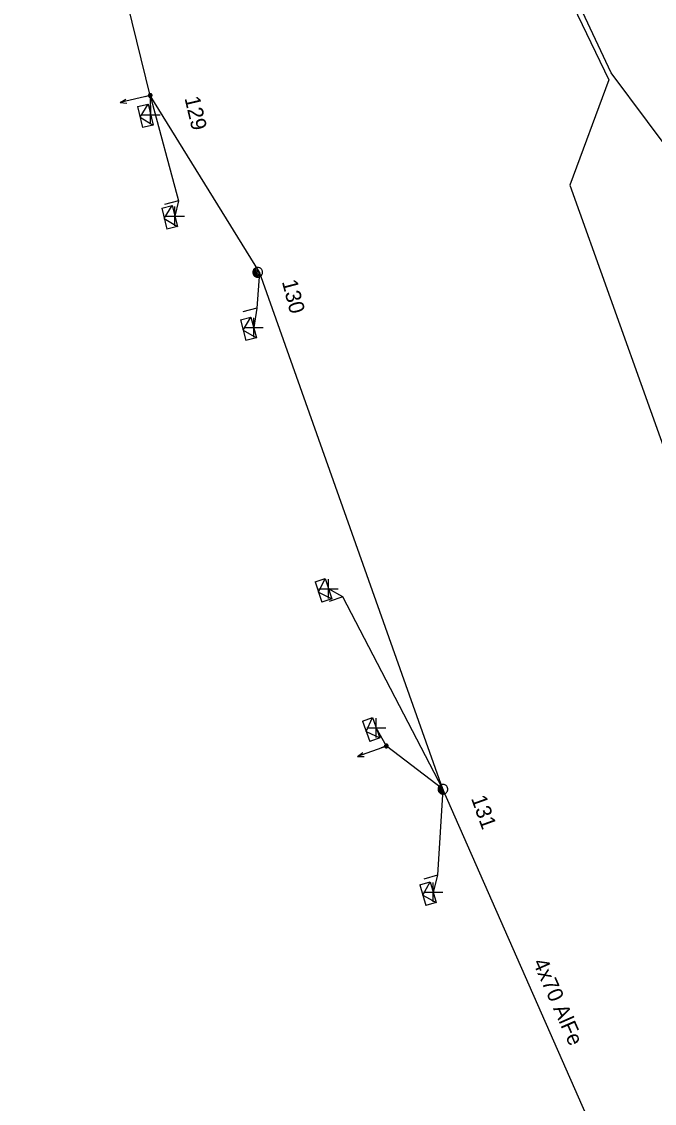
# Model space of a CAD drawing. Extents: x -544780 to -541582, y -1198995 to -1196551.
# Drawn here: x -542638.5 to -542597.4, y -1198687.9 to -1198617.5 of the extents above; entities that cross this region are included whole.
import ezdxf

# ---------------------------------------------------------------- set-up
doc = ezdxf.new("R2010")
doc.units = 0
for name, color, linetype in [('Vrstva 1', 7, 'Continuous'), ('Vrstva 13', 7, 'Continuous'), ('Vrstva 14', 7, 'Continuous'), ('Vrstva 2', 7, 'Continuous'), ('Vrstva 31', 7, 'Continuous'), ('Vrstva 34', 7, 'Continuous'), ('Vrstva 5', 7, 'Continuous'), ('Vrstva 54', 7, 'Continuous'), ('Vrstva 9', 7, 'Continuous')]:
    doc.layers.add(name, color=color, linetype=linetype)

# ---------------------------------------------------------------- blocks, each defined once
blk = doc.blocks.new('NN440')
at = {"layer": 'Vrstva 2'}
for points in [[(0.63, 0), (0.63, 0.06), (0.62, 0.13), (0.6, 0.19), (0.58, 0.25), (0.55, 0.31), (0.51, 0.37), (0.47, 0.42), (0.42, 0.46), (0.37, 0.51), (0.32, 0.54), (0.26, 0.57), (0.2, 0.59), (0.13, 0.61), (0.07, 0.62), (0, 0.63), (-0.06, 0.62), (-0.13, 0.61), (-0.19, 0.59), (-0.26, 0.57), (-0.31, 0.54), (-0.37, 0.51), (-0.42, 0.46), (-0.47, 0.42), (-0.51, 0.37), (-0.54, 0.31), (-0.57, 0.25), (-0.6, 0.19), (-0.62, 0.13), (-0.63, 0.06), (-0.63, 0), (-0.63, -0.07), (-0.62, -0.14), (-0.6, -0.2), (-0.57, -0.26), (-0.54, -0.32), (-0.51, -0.37), (-0.47, -0.43), (-0.42, -0.47), (-0.37, -0.51), (-0.31, -0.55), (-0.26, -0.58), (-0.19, -0.6), (-0.13, -0.62), (-0.06, -0.63), (0, -0.63), (0.07, -0.63), (0.13, -0.62), (0.2, -0.6), (0.26, -0.58), (0.32, -0.55), (0.37, -0.51), (0.42, -0.47), (0.47, -0.43), (0.51, -0.37), (0.55, -0.32), (0.58, -0.26), (0.6, -0.2), (0.62, -0.14), (0.63, -0.07), (0.63, 0)], [(-0.63, 0), (0.63, 0)], [(-0.6, -0.18), (0.57, -0.18)], [(-0.51, -0.32), (0.5, -0.32)], [(-0.37, -0.47), (0.35, -0.47)]]:
    blk.add_lwpolyline(points, dxfattribs=at)
blk = doc.blocks.new('NN560')
at = {"layer": 'Vrstva 2'}
for points in [[(1.999, -0.001), (1.59, 0.141)], [(0, -0.001), (1.999, -0.001)], [(1.999, -0.001), (1.59, -0.134)]]:
    blk.add_lwpolyline(points, dxfattribs=at)
blk = doc.blocks.new('NN800')
at = {"layer": 'Vrstva 1'}
for points in [[(-0.442, 0.442), (0.442, -0.442)], [(-0.442, -0.442), (0.442, 0.442)]]:
    blk.add_lwpolyline(points, dxfattribs=at)
blk = doc.blocks.new('NN630')
at = {"layer": 'Vrstva 9'}
for points in [[(-0.003, -0.7), (-0.703, 0)], [(-0.703, -0.7), (-0.703, 0), (0.697, 0), (0.697, -0.7)], [(-0.703, -0.7), (0.697, -0.7)], [(-0.003, -0.7), (0.697, 0)]]:
    blk.add_lwpolyline(points, dxfattribs=at)
blk = doc.blocks.new('NN500')
at = {"layer": 'Vrstva 2'}
for points in [[(0, -0.24), (0.02, -0.23), (0.05, -0.23), (0.07, -0.22), (0.09, -0.22), (0.12, -0.2), (0.14, -0.19), (0.16, -0.18), (0.17, -0.16), (0.19, -0.14), (0.2, -0.12), (0.21, -0.1), (0.22, -0.07), (0.23, -0.05), (0.23, -0.02), (0.23, 0), (0.23, 0.02), (0.23, 0.05), (0.22, 0.07), (0.21, 0.1), (0.2, 0.12), (0.19, 0.14), (0.17, 0.16), (0.16, 0.17), (0.14, 0.19), (0.12, 0.2), (0.09, 0.21), (0.07, 0.22), (0.05, 0.23), (0.02, 0.23), (0, 0.23), (-0.03, 0.23), (-0.05, 0.23), (-0.07, 0.22), (-0.1, 0.21), (-0.12, 0.2), (-0.14, 0.19), (-0.16, 0.17), (-0.18, 0.16), (-0.19, 0.14), (-0.2, 0.12), (-0.22, 0.1), (-0.22, 0.07), (-0.23, 0.05), (-0.23, 0.02), (-0.24, 0), (-0.23, -0.02), (-0.23, -0.05), (-0.22, -0.07), (-0.22, -0.1), (-0.2, -0.12), (-0.19, -0.14), (-0.18, -0.16), (-0.16, -0.18), (-0.14, -0.19), (-0.12, -0.2), (-0.1, -0.22), (-0.07, -0.22), (-0.05, -0.23), (-0.03, -0.23), (0, -0.24)], [(0, -0.24), (0.02, -0.23), (0.05, -0.23), (0.07, -0.22), (0.09, -0.22), (0.12, -0.2), (0.14, -0.19), (0.16, -0.18), (0.17, -0.16), (0.19, -0.14), (0.2, -0.12), (0.21, -0.1), (0.22, -0.07), (0.23, -0.05), (0.23, -0.02), (0.23, 0), (0.23, 0.02), (0.23, 0.05), (0.22, 0.07), (0.21, 0.1), (0.2, 0.12), (0.19, 0.14), (0.17, 0.16), (0.16, 0.17), (0.14, 0.19), (0.12, 0.2), (0.09, 0.21), (0.07, 0.22), (0.05, 0.23), (0.02, 0.23), (0, 0.23), (-0.03, 0.23), (-0.05, 0.23), (-0.07, 0.22), (-0.1, 0.21), (-0.12, 0.2), (-0.14, 0.19), (-0.16, 0.17), (-0.18, 0.16), (-0.19, 0.14), (-0.2, 0.12), (-0.22, 0.1), (-0.22, 0.07), (-0.23, 0.05), (-0.23, 0.02), (-0.24, 0), (-0.23, -0.02), (-0.23, -0.05), (-0.22, -0.07), (-0.22, -0.1), (-0.2, -0.12), (-0.19, -0.14), (-0.18, -0.16), (-0.16, -0.18), (-0.14, -0.19), (-0.12, -0.2), (-0.1, -0.22), (-0.07, -0.22), (-0.05, -0.23), (-0.03, -0.23), (0, -0.24)], [(0, -0.21), (0.02, -0.2), (0.04, -0.2), (0.06, -0.2), (0.08, -0.19), (0.1, -0.18), (0.12, -0.17), (0.14, -0.15), (0.15, -0.14), (0.16, -0.12), (0.18, -0.1), (0.19, -0.08), (0.19, -0.06), (0.2, -0.04), (0.2, -0.02), (0.2, 0), (0.2, 0.02), (0.2, 0.04), (0.19, 0.06), (0.19, 0.08), (0.18, 0.1), (0.16, 0.12), (0.15, 0.14), (0.14, 0.15), (0.12, 0.17), (0.1, 0.18), (0.08, 0.19), (0.06, 0.19), (0.04, 0.2), (0.02, 0.2), (0, 0.2), (-0.02, 0.2), (-0.04, 0.2), (-0.06, 0.19), (-0.08, 0.19), (-0.1, 0.18), (-0.12, 0.17), (-0.14, 0.15), (-0.15, 0.14), (-0.17, 0.12), (-0.18, 0.1), (-0.19, 0.08), (-0.2, 0.06), (-0.2, 0.04), (-0.21, 0.02), (-0.21, 0), (-0.21, -0.02), (-0.2, -0.04), (-0.2, -0.06), (-0.19, -0.08), (-0.18, -0.1), (-0.17, -0.12), (-0.15, -0.14), (-0.14, -0.15), (-0.12, -0.17), (-0.1, -0.18), (-0.08, -0.19), (-0.06, -0.2), (-0.04, -0.2), (-0.02, -0.2), (0, -0.21)], [(0, -0.18), (0.02, -0.18), (0.04, -0.17), (0.05, -0.17), (0.07, -0.16), (0.09, -0.15), (0.1, -0.14), (0.12, -0.13), (0.13, -0.12), (0.14, -0.1), (0.15, -0.09), (0.16, -0.07), (0.17, -0.05), (0.17, -0.04), (0.17, -0.02), (0.17, 0), (0.17, 0.02), (0.17, 0.04), (0.17, 0.05), (0.16, 0.07), (0.15, 0.09), (0.14, 0.1), (0.13, 0.12), (0.12, 0.13), (0.1, 0.14), (0.09, 0.15), (0.07, 0.16), (0.05, 0.17), (0.04, 0.17), (0.02, 0.17), (0, 0.18), (-0.02, 0.17), (-0.04, 0.17), (-0.06, 0.17), (-0.07, 0.16), (-0.09, 0.15), (-0.1, 0.14), (-0.12, 0.13), (-0.13, 0.12), (-0.14, 0.1), (-0.15, 0.09), (-0.16, 0.07), (-0.17, 0.05), (-0.17, 0.04), (-0.18, 0.02), (-0.18, 0), (-0.18, -0.02), (-0.17, -0.04), (-0.17, -0.05), (-0.16, -0.07), (-0.15, -0.09), (-0.14, -0.1), (-0.13, -0.12), (-0.12, -0.13), (-0.1, -0.14), (-0.09, -0.15), (-0.07, -0.16), (-0.06, -0.17), (-0.04, -0.17), (-0.02, -0.18), (0, -0.18)], [(0, -0.15), (0.01, -0.15), (0.03, -0.14), (0.04, -0.14), (0.06, -0.13), (0.07, -0.13), (0.08, -0.12), (0.1, -0.11), (0.11, -0.1), (0.12, -0.09), (0.13, -0.07), (0.13, -0.06), (0.14, -0.05), (0.14, -0.03), (0.14, -0.02), (0.14, 0), (0.14, 0.01), (0.14, 0.03), (0.14, 0.04), (0.13, 0.06), (0.13, 0.07), (0.12, 0.09), (0.11, 0.1), (0.1, 0.11), (0.08, 0.12), (0.07, 0.13), (0.06, 0.13), (0.04, 0.14), (0.03, 0.14), (0.01, 0.14), (0, 0.15), (-0.02, 0.14), (-0.03, 0.14), (-0.05, 0.14), (-0.06, 0.13), (-0.07, 0.13), (-0.09, 0.12), (-0.1, 0.11), (-0.11, 0.1), (-0.12, 0.09), (-0.13, 0.07), (-0.13, 0.06), (-0.14, 0.04), (-0.14, 0.03), (-0.15, 0.01), (-0.15, 0), (-0.15, -0.02), (-0.14, -0.03), (-0.14, -0.05), (-0.13, -0.06), (-0.13, -0.07), (-0.12, -0.09), (-0.11, -0.1), (-0.1, -0.11), (-0.09, -0.12), (-0.07, -0.13), (-0.06, -0.13), (-0.05, -0.14), (-0.03, -0.14), (-0.02, -0.15), (0, -0.15)], [(0, -0.12), (0.01, -0.12), (0.02, -0.11), (0.03, -0.11), (0.05, -0.11), (0.06, -0.1), (0.07, -0.09), (0.08, -0.09), (0.09, -0.08), (0.09, -0.07), (0.1, -0.06), (0.11, -0.05), (0.11, -0.04), (0.11, -0.02), (0.11, -0.01), (0.12, 0), (0.11, 0.01), (0.11, 0.02), (0.11, 0.04), (0.11, 0.05), (0.1, 0.06), (0.09, 0.07), (0.09, 0.08), (0.08, 0.09), (0.07, 0.09), (0.06, 0.1), (0.05, 0.11), (0.03, 0.11), (0.02, 0.11), (0.01, 0.12), (0, 0.12), (-0.01, 0.12), (-0.03, 0.11), (-0.04, 0.11), (-0.05, 0.11), (-0.06, 0.1), (-0.07, 0.09), (-0.08, 0.09), (-0.09, 0.08), (-0.1, 0.07), (-0.1, 0.06), (-0.11, 0.05), (-0.11, 0.04), (-0.12, 0.02), (-0.12, 0.01), (-0.12, 0), (-0.12, -0.01), (-0.12, -0.02), (-0.11, -0.04), (-0.11, -0.05), (-0.1, -0.06), (-0.1, -0.07), (-0.09, -0.08), (-0.08, -0.09), (-0.07, -0.09), (-0.06, -0.1), (-0.05, -0.11), (-0.04, -0.11), (-0.03, -0.11), (-0.01, -0.12), (0, -0.12)], [(0, -0.09), (0.01, -0.09), (0.02, -0.09), (0.03, -0.08), (0.03, -0.08), (0.04, -0.08), (0.05, -0.07), (0.06, -0.07), (0.06, -0.06), (0.07, -0.05), (0.07, -0.04), (0.08, -0.04), (0.08, -0.03), (0.08, -0.02), (0.09, -0.01), (0.09, 0), (0.09, 0.01), (0.08, 0.02), (0.08, 0.03), (0.08, 0.03), (0.07, 0.04), (0.07, 0.05), (0.06, 0.06), (0.06, 0.06), (0.05, 0.07), (0.04, 0.07), (0.03, 0.08), (0.03, 0.08), (0.02, 0.08), (0.01, 0.09), (0, 0.09), (-0.01, 0.09), (-0.02, 0.08), (-0.03, 0.08), (-0.04, 0.08), (-0.04, 0.07), (-0.05, 0.07), (-0.06, 0.06), (-0.07, 0.06), (-0.07, 0.05), (-0.08, 0.04), (-0.08, 0.03), (-0.08, 0.03), (-0.09, 0.02), (-0.09, 0.01), (-0.09, 0), (-0.09, -0.01), (-0.09, -0.02), (-0.08, -0.03), (-0.08, -0.04), (-0.08, -0.04), (-0.07, -0.05), (-0.07, -0.06), (-0.06, -0.07), (-0.05, -0.07), (-0.04, -0.08), (-0.04, -0.08), (-0.03, -0.08), (-0.02, -0.09), (-0.01, -0.09), (0, -0.09)], [(0, -0.06), (0, -0.06), (0.01, -0.06), (0.02, -0.05), (0.02, -0.05), (0.03, -0.05), (0.03, -0.05), (0.04, -0.04), (0.04, -0.04), (0.05, -0.03), (0.05, -0.03), (0.05, -0.02), (0.05, -0.02), (0.05, -0.01), (0.06, -0.01), (0.06, 0), (0.06, 0.01), (0.05, 0.01), (0.05, 0.02), (0.05, 0.02), (0.05, 0.03), (0.05, 0.03), (0.04, 0.04), (0.04, 0.04), (0.03, 0.05), (0.03, 0.05), (0.02, 0.05), (0.02, 0.05), (0.01, 0.06), (0, 0.06), (0, 0.06), (-0.01, 0.06), (-0.01, 0.06), (-0.02, 0.05), (-0.02, 0.05), (-0.03, 0.05), (-0.03, 0.05), (-0.04, 0.04), (-0.04, 0.04), (-0.05, 0.03), (-0.05, 0.03), (-0.05, 0.02), (-0.06, 0.02), (-0.06, 0.01), (-0.06, 0.01), (-0.06, 0), (-0.06, -0.01), (-0.06, -0.01), (-0.06, -0.02), (-0.05, -0.02), (-0.05, -0.03), (-0.05, -0.03), (-0.04, -0.04), (-0.04, -0.04), (-0.03, -0.05), (-0.03, -0.05), (-0.02, -0.05), (-0.02, -0.05), (-0.01, -0.06), (-0.01, -0.06), (0, -0.06)], [(0, -0.03), (0, -0.03), (0, -0.03), (0.01, -0.03), (0.01, -0.03), (0.01, -0.02), (0.02, -0.02), (0.02, -0.02), (0.02, -0.02), (0.02, -0.02), (0.02, -0.01), (0.02, -0.01), (0.03, -0.01), (0.03, -0.01), (0.03, 0), (0.03, 0), (0.03, 0), (0.03, 0.01), (0.03, 0.01), (0.02, 0.01), (0.02, 0.01), (0.02, 0.02), (0.02, 0.02), (0.02, 0.02), (0.02, 0.02), (0.01, 0.02), (0.01, 0.02), (0.01, 0.03), (0, 0.03), (0, 0.03), (0, 0.03), (0, 0.03), (-0.01, 0.03), (-0.01, 0.03), (-0.01, 0.02), (-0.02, 0.02), (-0.02, 0.02), (-0.02, 0.02), (-0.02, 0.02), (-0.02, 0.02), (-0.03, 0.01), (-0.03, 0.01), (-0.03, 0.01), (-0.03, 0.01), (-0.03, 0), (-0.03, 0), (-0.03, 0), (-0.03, -0.01), (-0.03, -0.01), (-0.03, -0.01), (-0.03, -0.01), (-0.02, -0.02), (-0.02, -0.02), (-0.02, -0.02), (-0.02, -0.02), (-0.02, -0.02), (-0.01, -0.03), (-0.01, -0.03), (-0.01, -0.03), (0, -0.03), (0, -0.03)], [(0.23, 0), (0.7, 0)]]:
    blk.add_lwpolyline(points, dxfattribs=at)
blk = doc.blocks.new('NN510')
at = {"layer": 'Vrstva 2'}
blk.add_lwpolyline([(0.001, 0.002), (0.001, 0.939)], dxfattribs=at)

msp = doc.modelspace()

# ---------------------------------------------------------------- linework, layer by layer
at = {"layer": 'Vrstva 1'}
msp.add_lwpolyline([(-542598.194, -1198696.833), (-542598.536, -1198696.056), (-542611.117, -1198667.461), (-542623.04, -1198633.83), (-542630.141, -1198622.323), (-542632.174, -1198614.004), (-542635.777, -1198597.864), (-542637.902, -1198586.679), (-542638.478, -1198563.088), (-542638.498, -1198562.329)], dxfattribs=at)
at = {"layer": 'Vrstva 5'}
for points in [[(-542603.643, -1198601.175), (-542603.643, -1198601.872), (-542606.417, -1198608.638), (-542600.333, -1198621.298), (-542602.878, -1198628.153), (-542594.994, -1198650.141), (-542582.826, -1198677.692), (-542579.598, -1198684.999)], [(-542579.113, -1198685.431), (-542570.374, -1198681.532), (-542573.106, -1198675.314), (-542571.913, -1198674.758), (-542571.988, -1198674.513), (-542573.292, -1198675.066), (-542583.97, -1198650.536), (-542582.75, -1198649.937), (-542583.039, -1198649.695), (-542584.156, -1198650.225), (-542592.91, -1198630.604), (-542591.487, -1198629.802), (-542591.606, -1198629.519), (-542593.096, -1198630.355), (-542600.174, -1198620.852), (-542605.947, -1198608.553), (-542603.251, -1198601.867), (-542603.29, -1198601.116)]]:
    msp.add_lwpolyline(points, dxfattribs=at)
at = {"layer": 'Vrstva 54'}
for points in [[(-542630.141, -1198622.323), (-542628.293, -1198629.186), (-542628.545, -1198630.174)], [(-542630.141, -1198622.323), (-542630.117, -1198623.574)], [(-542623.04, -1198633.83), (-542623.217, -1198636.166), (-542623.415, -1198637.419)], [(-542611.117, -1198667.461), (-542617.613, -1198654.951), (-542618.547, -1198654.418)], [(-542611.117, -1198667.461), (-542614.791, -1198664.651), (-542615.448, -1198663.463)], [(-542611.117, -1198667.461), (-542611.463, -1198673.048), (-542611.754, -1198674.155)]]:
    msp.add_lwpolyline(points, dxfattribs=at)

# ---------------------------------------------------------------- block references
at = {"layer": 'Vrstva 13'}
for name, p, rotation in [('NN560', (-542630.141, -1198622.323), -166.76738603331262), ('NN510', (-542628.292, -1198629.186), 103.79689995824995), ('NN510', (-542623.217, -1198636.167), 104.6262611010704), ('NN510', (-542617.612, -1198654.951), 108.09574167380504), ('NN560', (-542614.791, -1198664.651), -160.24510548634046), ('NN510', (-542611.463, -1198673.048), 106.35111381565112)]:
    msp.add_blockref(name, p, dxfattribs=dict(at, rotation=rotation))
for name, p, xscale, yscale, rotation in [('NN500', (-542630.141, -1198622.323), 0.5, 0.5, -166.7670001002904), ('NN440', (-542623.153, -1198633.829), 0.5, 0.5, -75.37373886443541), ('NN500', (-542614.791, -1198664.651), 0.5000000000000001, 0.4999999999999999, -160.24499996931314), ('NN440', (-542611.116, -1198667.461), 0.5, 0.5, -70.24510552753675)]:
    msp.add_blockref(name, p, dxfattribs=dict(at, xscale=xscale, yscale=yscale, rotation=rotation))
at = {"layer": 'Vrstva 31'}
for p, rotation in [((-542630.117, -1198623.574), -76.76738611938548), ((-542628.545, -1198630.174), -76.20310004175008), ((-542623.415, -1198637.419), -75.3737389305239), ((-542618.547, -1198654.418), -71.90425832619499), ((-542615.448, -1198663.463), -70.24510552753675), ((-542611.754, -1198674.155), -73.6488861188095)]:
    msp.add_blockref('NN630', p, dxfattribs=dict(at, rotation=rotation))
at = {"layer": 'Vrstva 34'}
for p, rotation in [((-542630.117, -1198623.574), 45), ((-542628.545, -1198630.174), 45), ((-542623.415, -1198637.419), 45), ((-542618.547, -1198654.418), 45), ((-542615.448, -1198663.463), 45), ((-542611.754, -1198674.155), 44.99999995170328)]:
    msp.add_blockref('NN800', p, dxfattribs=dict(at, rotation=rotation))

# ---------------------------------------------------------------- texts
at = {"layer": 'Vrstva 14'}
for s, rotation, p in [('129', 283.233, (-542627.918, -1198622.496)), ('130', 284.626, (-542621.589, -1198634.437)), ('131', 289.755, (-542609.299, -1198668.051))]:
    msp.add_text(s, height=1, rotation=rotation, dxfattribs=at).set_placement(p)
at = {"layer": 'Vrstva 2'}
msp.add_text('4x70 AlFe', height=1, rotation=293.748, dxfattribs=at).set_placement((-542605.289, -1198678.726))

doc.saveas('drawing.dxf')
